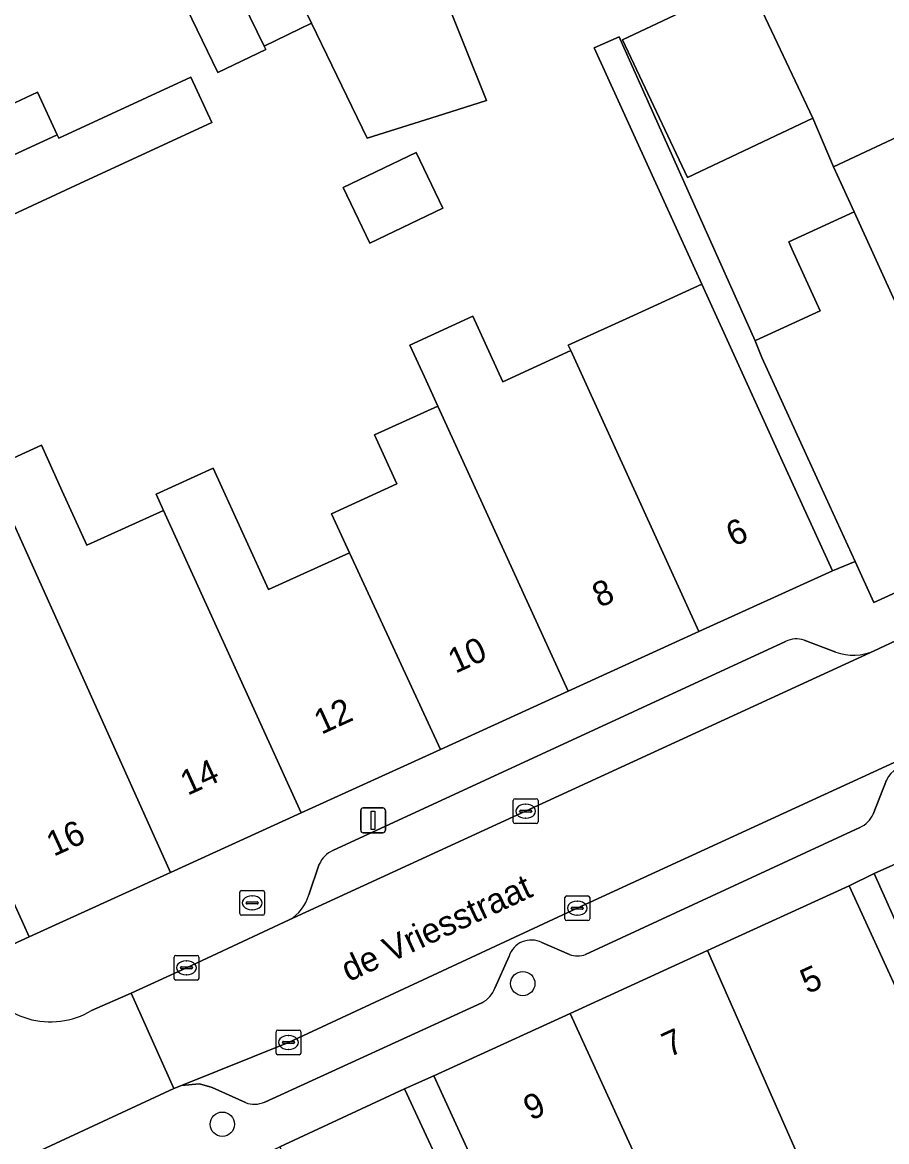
# Model space of a CAD drawing. Extents: x 160377 to 161131, y 383938 to 384853.
# Drawn here: x 161028.51 to 161063.3, y 384334.71 to 384379.76 of the extents above; entities that cross this region are included whole.
import ezdxf

# ---------------------------------------------------------------- set-up
doc = ezdxf.new("R2010")
doc.units = 0
for name, color, linetype in [('IMGEO_Boom', 7, 'Continuous'), ('IMGEO_Brandkraan', 7, 'Continuous'), ('IMGEO_Erf', 7, 'Continuous'), ('IMGEO_Kolk', 7, 'Continuous'), ('IMGEO_Lichtmast', 7, 'Continuous'), ('IMGEO_Openbare_ruimte_label', 7, 'Continuous'), ('IMGEO_Pand', 7, 'Continuous'), ('IMGEO_Pand_nummerreeks', 7, 'Continuous'), ('IMGEO_Parkeervlak_open', 7, 'Continuous'), ('IMGEO_Rijbaan_lokaal_open', 7, 'Continuous'), ('IMGEO_Voetpad_open', 7, 'Continuous')]:
    doc.layers.add(name, color=color, linetype=linetype)

msp = doc.modelspace()

# ---------------------------------------------------------------- linework, layer by layer
at = {"layer": 'IMGEO_Boom'}
for centre in [(161048.655, 384341.07), (161036.561, 384335.409)]:
    msp.add_circle(centre, 0.489, dxfattribs=at)
at = {"layer": 'IMGEO_Brandkraan'}
for p, q in [((161037.261, 384343.892), (161037.261, 384344.744)), ((161037.336, 384344.818), (161038.188, 384344.818)), ((161037.749, 384344.598), (161037.774, 384344.598)), ((161038.262, 384344.744), (161038.262, 384343.892)), ((161037.52, 384344.312), (161037.52, 384344.324)), ((161037.958, 384344.275), (161037.56, 384344.275)), ((161037.563, 384344.361), (161037.961, 384344.361)), ((161037.772, 384344.038), (161037.747, 384344.038)), ((161038.004, 384344.324), (161038.004, 384344.312)), ((161038.188, 384343.818), (161037.336, 384343.818))]:
    msp.add_line(p, q, dxfattribs=at)
for points in [[(161037.261, 384343.892), (161037.261, 384344.744)], [(161037.336, 384344.818), (161038.188, 384344.818)], [(161038.262, 384344.744), (161038.262, 384343.892)], [(161038.188, 384343.818), (161037.336, 384343.818)]]:
    msp.add_lwpolyline(points, dxfattribs=at)
for centre, radius, start, end in [((161037.338, 384344.742), 0.0765, 91.552, 178.448), ((161037.338, 384344.742), 0.0765, 91.552, 178.448), ((161038.186, 384344.742), 0.0765, 1.552, 88.448), ((161038.186, 384344.742), 0.0765, 1.552, 88.448), ((161037.56, 384344.321), 0.0403, 85.8775, 175.7526), ((161037.557, 384344.311), 0.0366, 178.938, 274.7102), ((161037.961, 384344.318), 0.043, 264.8664, 352.4533), ((161037.965, 384344.323), 0.0386, 1.7309, 96.639), ((161037.338, 384343.894), 0.0765, 181.552, 268.448), ((161037.338, 384343.894), 0.0765, 181.552, 268.448), ((161038.186, 384343.894), 0.0765, 271.552, 358.448), ((161038.186, 384343.894), 0.0765, 271.552, 358.448)]:
    msp.add_arc(centre, radius, start, end, dxfattribs=at)
for centre, major_axis, ratio, start_param, end_param in [((161037.748, 384344.318), (-0.387, 0.002), 0.722429, 4.712389, 7.853982), ((161037.773, 384344.318), (-0.39, 0.002), 0.717154, 1.570796, 4.712389)]:
    msp.add_ellipse(centre, major_axis=major_axis, ratio=ratio, start_param=start_param, end_param=end_param, dxfattribs=at)
at = {"layer": 'IMGEO_Erf'}
for points in [[(161027.159, 384361.772), (161029.274, 384362.736), (161030.117, 384360.886), (161031.109, 384358.71), (161034.189, 384360.114), (161033.892, 384360.765), (161036.196, 384361.815), (161038.424, 384356.926), (161041.673, 384358.407), (161040.955, 384359.983), (161043.587, 384361.182), (161042.689, 384363.152), (161045.231, 384364.311), (161044.693, 384365.492), (161044.106, 384366.768), (161046.64, 384367.934), (161047.857, 384365.291), (161050.587, 384366.547), (161050.488, 384366.765), (161053.116, 384367.963), (161055.867, 384369.217), (161051.533, 384378.727), (161052.532, 384379.183), (161052.675, 384378.87), (161058.005, 384366.945), (161058.025, 384366.954), (161060.63, 384368.143), (161059.491, 384370.641), (161059.359, 384370.931), (161061.992, 384372.131), (161061.167, 384373.939), (161060.334, 384375.904), (161055.283, 384373.518), (161052.665, 384379.059), (161057.312, 384381.254)], [(161045.337, 384381.239), (161047.188, 384376.609), (161045.203, 384375.981), (161042.392, 384375.092), (161040.147, 384379.73), (161038.24, 384378.807), (161038.305, 384378.673), (161036.381, 384377.742), (161034.916, 384380.769)], [(161026.822, 384375.881), (161029.12, 384376.943), (161029.911, 384375.233), (161029.973, 384375.098), (161035.289, 384377.554), (161036.133, 384375.728), (161030.817, 384373.272), (161026.215, 384371.146)], [(161064.836, 384340.939), (161062.801, 384345.505), (161061.789, 384345.01), (161063.869, 384340.464)], [(161047.159, 384332.817), (161045.078, 384337.363), (161043.899, 384336.828), (161046.004, 384332.293)]]:
    msp.add_lwpolyline(points, dxfattribs=at)
msp.add_lwpolyline([(161044.362, 384374.521), (161045.437, 384372.278), (161042.495, 384370.869), (161041.42, 384373.111)], close=True, dxfattribs=at)
at = {"layer": 'IMGEO_Kolk'}
for p, q in [((161048.345, 384348.509), (161049.197, 384348.509)), ((161048.27, 384347.583), (161048.27, 384348.435)), ((161048.572, 384348.052), (161048.97, 384348.052)), ((161048.758, 384348.289), (161048.783, 384348.289)), ((161049.271, 384348.435), (161049.271, 384347.583)), ((161048.529, 384348.003), (161048.529, 384348.015)), ((161048.967, 384347.966), (161048.569, 384347.966)), ((161048.781, 384347.729), (161048.756, 384347.729)), ((161049.013, 384348.015), (161049.013, 384348.003)), ((161049.197, 384347.509), (161048.345, 384347.509)), ((161050.349, 384343.677), (161050.349, 384344.529)), ((161050.424, 384344.603), (161051.276, 384344.603)), ((161051.35, 384344.529), (161051.35, 384343.677)), ((161050.608, 384344.097), (161050.608, 384344.109)), ((161051.046, 384344.06), (161050.648, 384344.06)), ((161050.651, 384344.146), (161051.049, 384344.146)), ((161050.837, 384344.383), (161050.862, 384344.383)), ((161051.092, 384344.109), (161051.092, 384344.097)), ((161051.276, 384343.603), (161050.424, 384343.603)), ((161050.86, 384343.823), (161050.835, 384343.823)), ((161034.69, 384342.206), (161035.542, 384342.206)), ((161034.615, 384341.28), (161034.615, 384342.132)), ((161034.917, 384341.749), (161035.315, 384341.749)), ((161035.103, 384341.986), (161035.128, 384341.986)), ((161035.616, 384342.132), (161035.616, 384341.28)), ((161034.874, 384341.7), (161034.874, 384341.712)), ((161035.312, 384341.663), (161034.914, 384341.663)), ((161035.126, 384341.426), (161035.101, 384341.426)), ((161035.358, 384341.712), (161035.358, 384341.7)), ((161035.542, 384341.206), (161034.69, 384341.206)), ((161038.721, 384338.275), (161038.721, 384339.127)), ((161038.796, 384339.201), (161039.648, 384339.201)), ((161039.722, 384339.127), (161039.722, 384338.275)), ((161038.98, 384338.695), (161038.98, 384338.707)), ((161039.418, 384338.658), (161039.02, 384338.658)), ((161039.023, 384338.744), (161039.421, 384338.744)), ((161039.209, 384338.981), (161039.234, 384338.981)), ((161039.464, 384338.707), (161039.464, 384338.695)), ((161039.648, 384338.201), (161038.796, 384338.201)), ((161039.232, 384338.421), (161039.207, 384338.421))]:
    msp.add_line(p, q, dxfattribs=at)
for points in [[(161048.345, 384348.509), (161049.197, 384348.509)], [(161048.27, 384347.583), (161048.27, 384348.435)], [(161049.271, 384348.435), (161049.271, 384347.583)], [(161049.197, 384347.509), (161048.345, 384347.509)], [(161050.349, 384343.677), (161050.349, 384344.529)], [(161050.424, 384344.603), (161051.276, 384344.603)], [(161051.35, 384344.529), (161051.35, 384343.677)], [(161051.276, 384343.603), (161050.424, 384343.603)], [(161034.69, 384342.206), (161035.542, 384342.206)], [(161034.615, 384341.28), (161034.615, 384342.132)], [(161035.616, 384342.132), (161035.616, 384341.28)], [(161035.542, 384341.206), (161034.69, 384341.206)], [(161038.721, 384338.275), (161038.721, 384339.127)], [(161038.796, 384339.201), (161039.648, 384339.201)], [(161039.722, 384339.127), (161039.722, 384338.275)], [(161039.648, 384338.201), (161038.796, 384338.201)]]:
    msp.add_lwpolyline(points, dxfattribs=at)
for centre, radius, start, end in [((161048.347, 384348.433), 0.0765, 91.552, 178.448), ((161048.347, 384348.433), 0.0765, 91.552, 178.448), ((161049.195, 384348.433), 0.0765, 1.552, 88.448), ((161049.195, 384348.433), 0.0765, 1.552, 88.448), ((161048.569, 384348.012), 0.0403, 85.8775, 175.7526), ((161048.974, 384348.014), 0.0386, 1.7309, 96.639), ((161048.347, 384347.585), 0.0765, 181.552, 268.448), ((161048.347, 384347.585), 0.0765, 181.552, 268.448), ((161048.566, 384348.002), 0.0366, 178.938, 274.7102), ((161048.97, 384348.009), 0.043, 264.8664, 352.4533), ((161049.195, 384347.585), 0.0765, 271.552, 358.448), ((161049.195, 384347.585), 0.0765, 271.552, 358.448), ((161050.426, 384344.527), 0.0765, 91.552, 178.448), ((161050.426, 384344.527), 0.0765, 91.552, 178.448), ((161051.274, 384344.527), 0.0765, 1.552, 88.448), ((161051.274, 384344.527), 0.0765, 1.552, 88.448), ((161050.648, 384344.106), 0.0403, 85.8775, 175.7526), ((161050.645, 384344.096), 0.0366, 178.938, 274.7102), ((161051.049, 384344.103), 0.043, 264.8664, 352.4533), ((161051.053, 384344.108), 0.0386, 1.7309, 96.639), ((161050.426, 384343.679), 0.0765, 181.552, 268.448), ((161050.426, 384343.679), 0.0765, 181.552, 268.448), ((161051.274, 384343.679), 0.0765, 271.552, 358.448), ((161051.274, 384343.679), 0.0765, 271.552, 358.448), ((161034.692, 384342.13), 0.0765, 91.552, 178.448), ((161034.692, 384342.13), 0.0765, 91.552, 178.448), ((161035.54, 384342.13), 0.0765, 1.552, 88.448), ((161035.54, 384342.13), 0.0765, 1.552, 88.448), ((161034.914, 384341.709), 0.0403, 85.8775, 175.7526), ((161035.319, 384341.711), 0.0386, 1.7309, 96.639), ((161034.692, 384341.282), 0.0765, 181.552, 268.448), ((161034.692, 384341.282), 0.0765, 181.552, 268.448), ((161034.911, 384341.699), 0.0366, 178.938, 274.7102), ((161035.315, 384341.706), 0.043, 264.8664, 352.4533), ((161035.54, 384341.282), 0.0765, 271.552, 358.448), ((161035.54, 384341.282), 0.0765, 271.552, 358.448), ((161038.798, 384339.125), 0.0765, 91.552, 178.448), ((161038.798, 384339.125), 0.0765, 91.552, 178.448), ((161039.646, 384339.125), 0.0765, 1.552, 88.448), ((161039.646, 384339.125), 0.0765, 1.552, 88.448), ((161039.02, 384338.704), 0.0403, 85.8775, 175.7526), ((161039.017, 384338.694), 0.0366, 178.938, 274.7102), ((161039.421, 384338.701), 0.043, 264.8664, 352.4533), ((161039.425, 384338.706), 0.0386, 1.7309, 96.639), ((161038.798, 384338.277), 0.0765, 181.552, 268.448), ((161038.798, 384338.277), 0.0765, 181.552, 268.448), ((161039.646, 384338.277), 0.0765, 271.552, 358.448), ((161039.646, 384338.277), 0.0765, 271.552, 358.448)]:
    msp.add_arc(centre, radius, start, end, dxfattribs=at)
for centre, major_axis, ratio, start_param, end_param in [((161048.757, 384348.009), (-0.387, 0.002), 0.722429, 4.712389, 7.853982), ((161048.782, 384348.009), (-0.39, 0.002), 0.717154, 1.570796, 4.712389), ((161050.836, 384344.103), (-0.387, 0.002), 0.722429, 4.712389, 7.853982), ((161050.861, 384344.103), (-0.39, 0.002), 0.717154, 1.570796, 4.712389), ((161035.102, 384341.706), (-0.387, 0.002), 0.722429, 4.712389, 7.853982), ((161035.127, 384341.706), (-0.39, 0.002), 0.717154, 1.570796, 4.712389), ((161039.208, 384338.701), (-0.387, 0.002), 0.722429, 4.712389, 7.853982), ((161039.233, 384338.701), (-0.39, 0.002), 0.717154, 1.570796, 4.712389)]:
    msp.add_ellipse(centre, major_axis=major_axis, ratio=ratio, start_param=start_param, end_param=end_param, dxfattribs=at)
at = {"layer": 'IMGEO_Lichtmast'}
for p, q in [((161042.133, 384347.241), (161042.133, 384348.041)), ((161042.133, 384348.041), (161042.133, 384347.241)), ((161042.233, 384348.141), (161043.023, 384348.141)), ((161043.023, 384348.141), (161042.233, 384348.141)), ((161043.123, 384348.041), (161043.123, 384347.241)), ((161043.123, 384347.241), (161043.123, 384348.041)), ((161043.023, 384347.141), (161042.233, 384347.141)), ((161042.233, 384347.141), (161043.023, 384347.141))]:
    msp.add_line(p, q, dxfattribs=at)
msp.add_lwpolyline([(161042.553, 384348.016), (161042.703, 384348.016), (161042.703, 384347.266), (161042.553, 384347.266), (161042.553, 384348.016)], dxfattribs=at)
for centre, start, end in [((161042.233, 384348.041), 90, 180), ((161042.233, 384348.041), 90, 180), ((161043.023, 384348.041), 0, 90), ((161043.023, 384348.041), 360, 90), ((161042.233, 384347.241), 180, 270), ((161042.233, 384347.241), 180, 270), ((161043.023, 384347.241), 270, 0), ((161043.023, 384347.241), 270, 0)]:
    msp.add_arc(centre, 0.1, start, end, dxfattribs=at)
at = {"layer": 'IMGEO_Pand'}
for points in [[(161081.775, 384383.667), (161078.273, 384391.086), (161060.706, 384383.085), (161058.02, 384381.862), (161057.376, 384381.568), (161057.18, 384381.479), (161057.312, 384381.254), (161057.716, 384381.445), (161060.334, 384375.904), (161061.167, 384373.939), (161064.374, 384375.452), (161067.296, 384376.831), (161069.697, 384377.965)], [(161045.337, 384381.239), (161043.221, 384385.874), (161038.217, 384383.719), (161040.147, 384379.73), (161042.392, 384375.092), (161045.203, 384375.981), (161047.188, 384376.609)], [(161036.723, 384381.644), (161034.916, 384380.769), (161036.381, 384377.742), (161038.305, 384378.673), (161038.24, 384378.807), (161036.839, 384381.7)], [(161057.716, 384381.445), (161057.312, 384381.254), (161052.665, 384379.059), (161055.283, 384373.518), (161060.334, 384375.904)], [(161029.911, 384375.233), (161029.12, 384376.943), (161026.822, 384375.881), (161025.422, 384378.839), (161022.572, 384377.594), (161014.576, 384373.9), (161016.762, 384369.16), (161025.309, 384373.109)], [(161025.661, 384370.89), (161026.215, 384371.146), (161030.817, 384373.272), (161036.133, 384375.728), (161035.289, 384377.554), (161029.973, 384375.098), (161029.911, 384375.233), (161025.309, 384373.109), (161016.762, 384369.16), (161019.101, 384364.089), (161023.642, 384366.184), (161027.096, 384367.777)], [(161070.352, 384370.382), (161068.996, 384369.742), (161067.041, 384373.883), (161065.465, 384373.139), (161064.374, 384375.452), (161061.167, 384373.939), (161061.992, 384372.131), (161068.065, 384358.816), (161073.348, 384361.224), (161074.441, 384361.722), (161073.718, 384363.253), (161073.715, 384363.26), (161072.264, 384366.333)], [(161042.495, 384370.869), (161045.437, 384372.278), (161044.362, 384374.521), (161041.42, 384373.111)], [(161061.992, 384372.131), (161059.359, 384370.931), (161059.491, 384370.641), (161060.63, 384368.143), (161058.025, 384366.954), (161058.005, 384366.945), (161058.284, 384366.272), (161060.706, 384360.957), (161062.029, 384358.055), (161062.78, 384356.407), (161068.065, 384358.816)], [(161050.587, 384366.547), (161055.742, 384355.235), (161061.121, 384357.686), (161059.048, 384362.236), (161055.867, 384369.217), (161053.116, 384367.963), (161050.488, 384366.765)], [(161050.484, 384352.839), (161055.742, 384355.235), (161050.587, 384366.547), (161047.857, 384365.291), (161046.64, 384367.934), (161044.106, 384366.768), (161044.693, 384365.492), (161045.231, 384364.311)], [(161028.002, 384359.922), (161027.159, 384361.772), (161025.754, 384364.855), (161024.57, 384364.316), (161020.02, 384362.242), (161021.863, 384358.197), (161025.256, 384350.705), (161028.556, 384343.464), (161028.789, 384342.953), (161034.47, 384345.542)], [(161041.673, 384358.407), (161045.337, 384350.494), (161050.484, 384352.839), (161045.231, 384364.311), (161042.689, 384363.152), (161043.587, 384361.182), (161040.955, 384359.983)], [(161036.119, 384355.876), (161034.189, 384360.114), (161031.109, 384358.71), (161030.117, 384360.886), (161029.274, 384362.736), (161027.159, 384361.772), (161028.002, 384359.922), (161034.47, 384345.542), (161039.735, 384347.941)], [(161041.673, 384358.407), (161038.424, 384356.926), (161036.196, 384361.815), (161033.892, 384360.765), (161034.189, 384360.114), (161036.119, 384355.876), (161039.735, 384347.941), (161045.337, 384350.494)], [(161073.182, 384344.658), (161071.147, 384349.224), (161062.801, 384345.505), (161064.836, 384340.939), (161066.526, 384337.148), (161074.865, 384340.882)], [(161063.869, 384340.464), (161061.789, 384345.01), (161056.087, 384342.401), (161061.638, 384329.845), (161062.208, 384328.6), (161063.341, 384326.125), (161063.67, 384325.406), (161067.13, 384326.989), (161064.382, 384332.994), (161066.784, 384334.093)], [(161056.087, 384342.401), (161050.558, 384339.871), (161054.008, 384332.328), (161056.065, 384333.269), (161058.895, 384327.084), (161059.102, 384327.179), (161062.208, 384328.6), (161061.638, 384329.845)], [(161051.263, 384331.072), (161054.008, 384332.328), (161050.558, 384339.871), (161045.078, 384337.363), (161047.159, 384332.817), (161048.898, 384329.016), (161050.771, 384324.923), (161053.189, 384326.026), (161053.506, 384326.171)], [(161045.14, 384321.014), (161048.232, 384322.45), (161045.449, 384328.444), (161047.376, 384329.338), (161046.004, 384332.293), (161043.899, 384336.828), (161038.881, 384334.499)]]:
    msp.add_lwpolyline(points, close=True, dxfattribs=at)
at = {"layer": 'IMGEO_Parkeervlak_open'}
for points in [[(161059.232, 384354.837), (161041.006, 384346.425)], [(161061.251, 384354.405), (161059.986, 384354.886)], [(161039.254, 384343.631), (161062.806, 384354.46)], [(161071.356, 384351.566), (161070.626, 384353.198), (161070.043, 384352.936), (161069.088, 384352.495), (161050.849, 384344.104), (161039.221, 384338.702), (161034.917, 384336.972), (161035.64, 384337.035), (161036.157, 384336.887), (161037.489, 384336.282)], [(161062.764, 384347.894), (161063.301, 384349.26)], [(161051.184, 384342.244), (161062.228, 384347.355)], [(161040.462, 384345.873), (161040.044, 384344.647)], [(161049.418, 384342.719), (161050.541, 384342.245)], [(161047.532, 384340.887), (161048.101, 384342.171)], [(161038.264, 384336.303), (161047.002, 384340.3)]]:
    msp.add_lwpolyline(points, dxfattribs=at)
for centre, radius, start, end in [((161059.665, 384353.995), 0.947, 70.1957, 117.2408), ((161061.957, 384356.467), 2.179, 251.1092, 292.9422), ((161064.09, 384348.95), 0.847, 72.4492, 158.5541), ((161061.753, 384348.363), 1.114, 295.2173, 335.1025), ((161041.457, 384345.436), 1.087, 114.5322, 156.3042), ((161038.439, 384345.08), 1.662, 299.3538, 344.9118), ((161048.992, 384341.886), 0.935, 62.9082, 162.2759), ((161050.864, 384343.068), 0.884, 248.596, 291.2258), ((161046.51, 384341.277), 1.094, 296.7236, 339.1189), ((161037.852, 384337.185), 0.973, 248.0781, 295.0262)]:
    msp.add_arc(centre, radius, start, end, dxfattribs=at)
at = {"layer": 'IMGEO_Rijbaan_lokaal_open'}
msp.add_lwpolyline([(161034.607, 384336.847), (161034.917, 384336.972), (161039.221, 384338.702), (161050.849, 384344.104), (161069.088, 384352.495), (161070.043, 384352.936), (161068.218, 384356.994), (161066.635, 384356.258), (161062.806, 384354.46), (161039.254, 384343.631), (161035.117, 384341.705), (161032.896, 384340.691)], close=True, dxfattribs=at)
for points in [[(161020.829, 384335.073), (161020.296, 384334.846), (161022.032, 384331.013), (161034.607, 384336.847), (161032.896, 384340.691)], [(161032.896, 384340.691), (161031.294, 384339.988)]]:
    msp.add_lwpolyline(points, dxfattribs=at)
msp.add_arc((161029.637, 384342.751), 3.222, 206.1301, 300.9572, dxfattribs=at)
at = {"layer": 'IMGEO_Voetpad_open'}
for points in [[(161028.47, 384400.535), (161029.307, 384398.62), (161034.615, 384386.469), (161035.154, 384385.234), (161035.465, 384385.368), (161036.207, 384383.645), (161035.906, 384383.515), (161036.723, 384381.644), (161036.839, 384381.7), (161038.24, 384378.807), (161040.147, 384379.73), (161038.217, 384383.719), (161035.844, 384388.955), (161034.532, 384391.659), (161033.395, 384394.004), (161032.17, 384396.529), (161030.945, 384399.053), (161029.72, 384401.578), (161029.363, 384402.205), (161027.184, 384406.816)], [(161088.818, 384366.498), (161089.706, 384366.918), (161088.171, 384370.121), (161074.392, 384363.615), (161073.715, 384363.26), (161073.718, 384363.253), (161074.441, 384361.722), (161073.348, 384361.224), (161068.065, 384358.816), (161062.78, 384356.407), (161062.029, 384358.055), (161061.121, 384357.686), (161055.742, 384355.235), (161050.484, 384352.839), (161045.337, 384350.494), (161039.735, 384347.941), (161034.47, 384345.542), (161028.789, 384342.953), (161026.493, 384341.907), (161026.744, 384341.332)], [(161025.652, 384328.24), (161031.487, 384331.117), (161033.861, 384332.169), (161038.881, 384334.499), (161043.899, 384336.828), (161045.078, 384337.363), (161050.558, 384339.871), (161056.087, 384342.401), (161061.789, 384345.01), (161062.801, 384345.505), (161071.147, 384349.224), (161072.219, 384349.75), (161079.262, 384353.06), (161079.329, 384352.917), (161080.743, 384353.538), (161087.991, 384356.719), (161093.399, 384359.216), (161096.313, 384360.561), (161098.823, 384359.576), (161096.442, 384365.097), (161093.426, 384363.728), (161091.621, 384362.925), (161090.624, 384362.472)], [(161062.806, 384354.46), (161066.635, 384356.258), (161068.218, 384356.994), (161072.623, 384359.004), (161073.443, 384359.4), (161075.211, 384360.185), (161075, 384360.638), (161079.306, 384362.646), (161079.517, 384362.193), (161080.04, 384362.443), (161080.295, 384362.559)], [(161041.006, 384346.425), (161059.232, 384354.837)], [(161059.986, 384354.886), (161061.251, 384354.405)], [(161026.493, 384341.907), (161028.789, 384342.953), (161028.556, 384343.464), (161025.256, 384350.705)], [(161063.301, 384349.26), (161062.764, 384347.894)], [(161062.228, 384347.355), (161051.184, 384342.244)], [(161040.044, 384344.647), (161040.462, 384345.873)], [(161031.294, 384339.988), (161032.896, 384340.691), (161035.117, 384341.705), (161039.254, 384343.631)], [(161050.541, 384342.245), (161049.418, 384342.719)], [(161048.101, 384342.171), (161047.532, 384340.887)], [(161047.002, 384340.3), (161038.264, 384336.303)], [(161037.489, 384336.282), (161036.157, 384336.887), (161035.64, 384337.035), (161034.917, 384336.972), (161034.607, 384336.847), (161022.032, 384331.013), (161021.555, 384330.779), (161021.201, 384330.613)]]:
    msp.add_lwpolyline(points, dxfattribs=at)
msp.add_lwpolyline([(161052.675, 384378.87), (161052.532, 384379.183), (161051.533, 384378.727), (161055.867, 384369.217), (161059.048, 384362.236), (161061.121, 384357.686), (161062.029, 384358.055), (161060.706, 384360.957), (161058.284, 384366.272), (161058.005, 384366.945)], close=True, dxfattribs=at)
for centre, radius, start, end in [((161059.665, 384353.995), 0.947, 70.1957, 117.2408), ((161061.957, 384356.467), 2.179, 251.1092, 292.9422), ((161064.09, 384348.95), 0.847, 72.4492, 158.5541), ((161061.753, 384348.363), 1.114, 295.2173, 335.1025), ((161041.457, 384345.436), 1.087, 114.5322, 156.3042), ((161038.439, 384345.08), 1.662, 299.3538, 344.9118), ((161048.992, 384341.886), 0.935, 62.9082, 162.2759), ((161050.864, 384343.068), 0.884, 248.596, 291.2258), ((161029.637, 384342.751), 3.222, 206.1301, 300.9572), ((161046.51, 384341.277), 1.094, 296.7236, 339.1189), ((161037.852, 384337.185), 0.973, 248.0781, 295.0262)]:
    msp.add_arc(centre, radius, start, end, dxfattribs=at)

# ---------------------------------------------------------------- texts
at = {"layer": 'IMGEO_Openbare_ruimte_label'}
msp.add_text('de Vriesstraat', height=1, rotation=24.9512, dxfattribs=at).set_placement((161041.642, 384341.124))
at = {"layer": 'IMGEO_Pand_nummerreeks'}
for s, rotation, p in [('6', 24.4977, (161057.131, 384358.637)), ('8', 24.4977, (161051.746, 384356.184)), ('10', 24.4977, (161045.939, 384353.536)), ('12', 24.4977, (161040.544, 384351.079)), ('14', 24.4997, (161035.158, 384348.624)), ('16', 24.4997, (161029.77, 384346.169)), ('5', 24.5913, (161060.119, 384340.638)), ('7', 24.5913, (161054.548, 384338.089)), ('9', 24.5913, (161048.978, 384335.54))]:
    msp.add_text(s, height=1, rotation=rotation, dxfattribs=at).set_placement(p)

doc.saveas('drawing.dxf')
